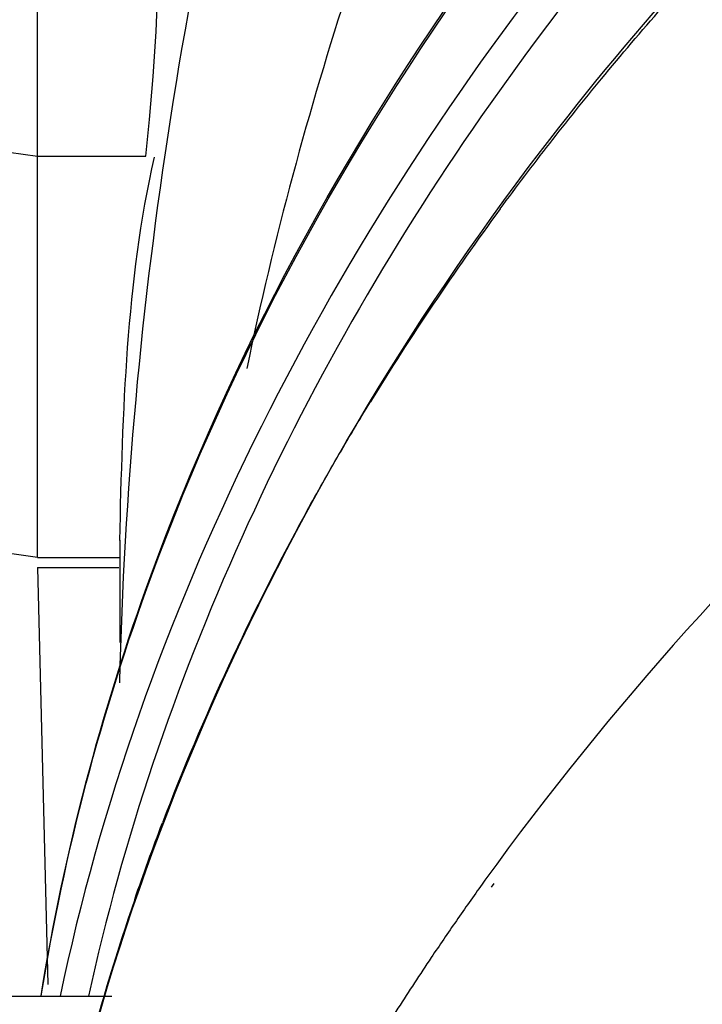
# Paper-space layout 'Sheet' of a CAD drawing. Header units: inches. Extents: x 0.2 to 10.8, y 0.2 to 8.3.
# Tile 487 of 545: x 7.3504 to 7.4072, y 6.5974 to 6.6793. Entities that reach past the tile are written whole.
import ezdxf

# ---------------------------------------------------------------- set-up
doc = ezdxf.new("R2010")
doc.units = ezdxf.units.IN
doc.header["$MEASUREMENT"] = 0
doc.layers.get('0').update_dxf_attribs({"lineweight": 5})

psp = doc.layouts.new('Sheet')

# ---------------------------------------------------------------- linework, layer by layer
at = {"color": 0, "linetype": 'ByBlock', "lineweight": -3}
for p, q in [((7.351877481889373, 6.634592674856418), (7.351877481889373, 6.70385029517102)), ((7.351877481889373, 6.667968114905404), (7.360905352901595, 6.667968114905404)), ((7.358730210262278, 6.636030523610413), (7.358730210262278, 6.627521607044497)), ((7.351877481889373, 6.634592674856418), (7.358730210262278, 6.634592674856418)), ((7.351892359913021, 6.633764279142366), (7.35274876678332, 6.599071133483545)), ((7.351892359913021, 6.633764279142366), (7.358662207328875, 6.633764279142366)), ((7.389098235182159, 6.607748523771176), (7.388868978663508, 6.607429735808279)), ((7.389832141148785, 6.607484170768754), (7.389601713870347, 6.607166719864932)), ((7.333101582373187, 6.598105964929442), (7.35807224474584, 6.598105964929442))]:
    psp.add_line(p, q, dxfattribs=at)
for points in [[(7.360905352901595, 6.667968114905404), (7.361211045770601, 6.671011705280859), (7.361503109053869, 6.674586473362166), (7.361745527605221, 6.678336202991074), (7.361906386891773, 6.681903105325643), (7.361962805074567, 6.684938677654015)], [(7.345877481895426, 6.672210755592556), (7.346322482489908, 6.670607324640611), (7.34757067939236, 6.669256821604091), (7.34951651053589, 6.66831038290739), (7.351877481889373, 6.667968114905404)], [(7.351877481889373, 6.634592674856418), (7.349563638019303, 6.634920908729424), (7.347634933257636, 6.635835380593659), (7.346341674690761, 6.637199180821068)]]:
    psp.add_lwpolyline(points, dxfattribs=at)
for centre, radius, start, end in [((7.577448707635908, 6.526105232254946), 0.2321649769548, 143.6882083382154, 148.4649941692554), ((7.555723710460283, 6.538578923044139), 0.2071006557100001, 151.2609259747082, 159.0798799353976), ((7.539439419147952, 6.544642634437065), 0.1897169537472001, 161.0830521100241, 169.185777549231)]:
    psp.add_arc(centre, radius, start, end, dxfattribs=at)
for points, knots in [([(7.352188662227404, 6.598144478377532), (7.354100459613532, 6.610055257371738), (7.367027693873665, 6.659386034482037), (7.399172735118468, 6.70230516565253), (7.428021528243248, 6.728034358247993)], [0, 0, 0, 0, 0.2378459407, 1, 1, 1, 1]), ([(7.352201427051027, 6.598143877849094), (7.354119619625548, 6.610028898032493), (7.367100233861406, 6.659323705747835), (7.399337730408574, 6.702155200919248), (7.428240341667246, 6.727825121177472)], [0, 0, 0, 0, 0.2374751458, 1, 1, 1, 1]), ([(7.419828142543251, 6.711579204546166), (7.411364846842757, 6.703439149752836), (7.381474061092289, 6.671013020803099), (7.36040834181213, 6.629804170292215), (7.353766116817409, 6.598109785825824)], [0, 0, 0, 0, 0.2661175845, 1, 1, 1, 1]), ([(7.351320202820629, 6.569124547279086), (7.355838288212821, 6.604816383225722), (7.377546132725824, 6.652293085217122), (7.410584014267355, 6.6885772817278), (7.42004675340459, 6.697679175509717)], [0, 0, 0, 0, 0.7326279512, 1, 1, 1, 1]), ([(7.398783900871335, 6.674401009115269), (7.400434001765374, 6.676404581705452), (7.403812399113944, 6.680380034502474), (7.407308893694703, 6.684251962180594), (7.409093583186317, 6.686170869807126)], [0, 0, 0, 0, 0.4976075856, 1, 1, 1, 1]), ([(7.390368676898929, 6.663588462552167), (7.391714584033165, 6.665421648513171), (7.39447012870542, 6.669065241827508), (7.397325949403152, 6.672630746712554), (7.398783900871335, 6.674401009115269)], [0, 0, 0, 0, 0.4979049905, 1, 1, 1, 1]), ([(7.374134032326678, 6.638157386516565), (7.374998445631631, 6.63973705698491), (7.376772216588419, 6.642884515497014), (7.378622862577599, 6.645987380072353), (7.379569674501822, 6.647532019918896)], [0, 0, 0, 0, 0.4984752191, 1, 1, 1, 1]), ([(7.359969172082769, 6.606148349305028), (7.360334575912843, 6.607216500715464), (7.361085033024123, 6.609349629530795), (7.361872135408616, 6.611469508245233), (7.362275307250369, 6.612527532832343)], [0, 0, 0, 0, 0.4992669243, 1, 1, 1, 1]), ([(7.388868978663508, 6.607429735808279), (7.388144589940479, 6.606420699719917), (7.386714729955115, 6.604395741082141), (7.385317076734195, 6.602348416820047), (7.384628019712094, 6.601321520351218)], [0, 0, 0, 0, 0.5011048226, 1, 1, 1, 1]), ([(7.384628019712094, 6.601321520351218), (7.383691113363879, 6.59992525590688), (7.381853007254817, 6.597120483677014), (7.380077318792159, 6.59427577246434), (7.379208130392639, 6.592847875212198)], [0, 0, 0, 0, 0.5014661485, 1, 1, 1, 1])]:
    psp.add_open_spline(points, degree=3, knots=knots, dxfattribs=at)
for points in [[(7.358730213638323, 6.62417868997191), (7.359469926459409, 6.655575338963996), (7.364506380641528, 6.687088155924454), (7.373118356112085, 6.717289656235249)], [(7.421467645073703, 6.709312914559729), (7.409411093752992, 6.69771684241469), (7.398329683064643, 6.684970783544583), (7.388766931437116, 6.671245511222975)], [(7.377813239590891, 6.682224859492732), (7.374417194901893, 6.671755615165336), (7.371521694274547, 6.661102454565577), (7.369293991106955, 6.650323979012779)], [(7.388766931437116, 6.671245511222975), (7.373507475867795, 6.649343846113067), (7.361839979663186, 6.624193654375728), (7.356129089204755, 6.598118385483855)], [(7.358729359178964, 6.636008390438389), (7.358981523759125, 6.646675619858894), (7.359266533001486, 6.657478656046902), (7.361604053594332, 6.667889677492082)], [(7.424663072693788, 6.647532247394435), (7.411560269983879, 6.635502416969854), (7.399495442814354, 6.62218106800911), (7.389098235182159, 6.607748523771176)]]:
    psp.add_open_spline(points, degree=3, dxfattribs=at)

doc.saveas('drawing.dxf')
